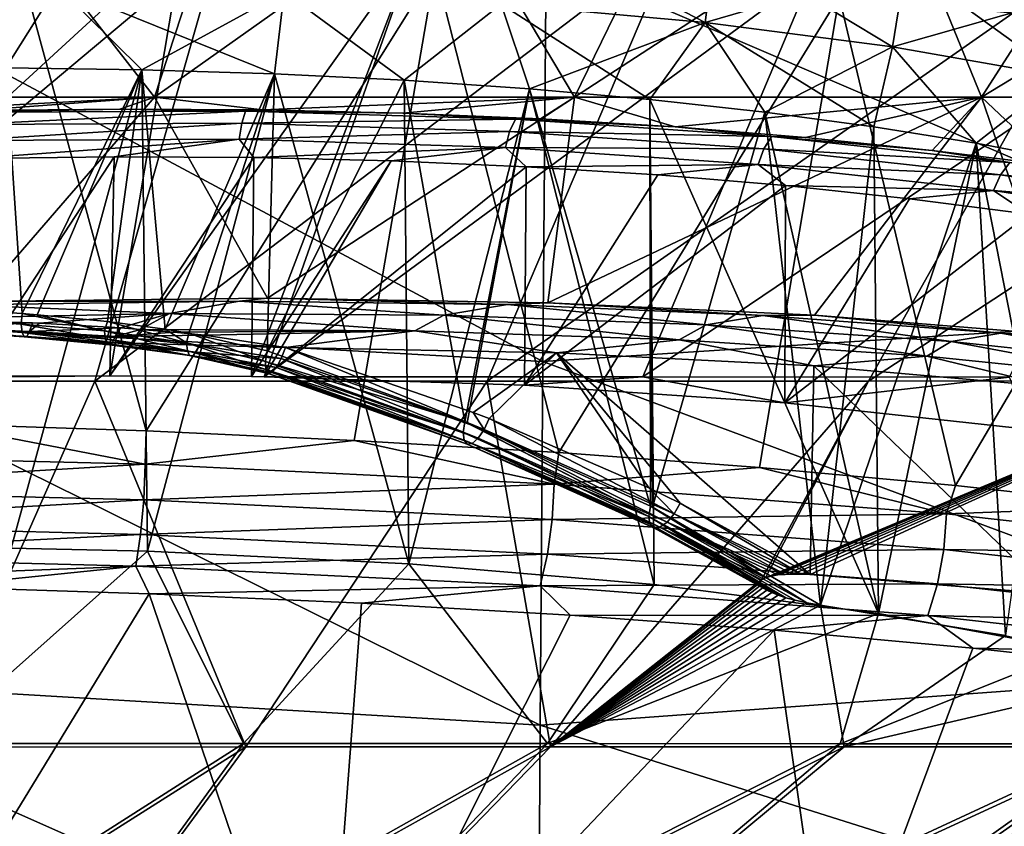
# Model space of a CAD drawing. Header units: metres. Extents: x -92 to 264, y -100 to 50.
# Tile 70 of 656: x 2.41 to 5.67, y -89.58 to -86.91. Entities that reach past the tile are written whole.
import ezdxf

# ---------------------------------------------------------------- set-up
doc = ezdxf.new("R2010")
doc.units = ezdxf.units.M
doc.layers.add('solid_21062050_01', color=7, linetype='CONTINUOUS')

msp = doc.modelspace()

# ---------------------------------------------------------------- linework, layer by layer
at = {"layer": 'solid_21062050_01'}
for points in [[(1.683349, -85.659615, 12.057491), (1.435423, -87.163826, 9.619439), (2.856117, -87.163826, 9.401796)], [(3.349424, -85.659615, -20.794718), (2.856117, -87.163826, -18.394257), (1.435423, -87.163826, -18.6119)], [(3.349424, -85.659615, -20.794718), (1.435423, -87.163826, -18.6119), (1.683349, -85.659615, -21.049952)], [(1.683349, -85.659615, 12.057491), (2.856117, -87.163826, 9.401796), (3.349424, -85.659615, 11.802258)], [(3.349424, -85.659615, 11.802258), (2.856117, -87.163826, 9.401796), (4.247503, -87.163826, 9.041542)], [(4.98113, -85.659615, -20.37224), (4.247503, -87.163826, -18.034002), (2.856117, -87.163826, -18.394257)], [(4.98113, -85.659615, -20.37224), (2.856117, -87.163826, -18.394257), (3.349424, -85.659615, -20.794718)], [(3.349424, -85.659615, 11.802258), (4.247503, -87.163826, 9.041542), (4.98113, -85.659615, 11.37978)], [(4.98113, -85.659615, 11.37978), (4.247503, -87.163826, 9.041542), (5.595304, -87.163826, 8.542371)], [(6.561723, -85.659615, -19.786852), (5.595304, -87.163826, -17.534832), (4.247503, -87.163826, -18.034002)], [(6.561723, -85.659615, -19.786852), (4.247503, -87.163826, -18.034002), (4.98113, -85.659615, -20.37224)], [(4.98113, -85.659615, 11.37978), (5.595304, -87.163826, 8.542371), (6.561723, -85.659615, 10.794393)], [(6.561723, -85.659615, 10.794393), (5.595304, -87.163826, 8.542371), (6.88569, -87.163826, 7.909407)], [(8.074984, -85.659615, -19.044563), (6.88569, -87.163826, -16.901867), (5.595304, -87.163826, -17.534832)], [(8.074984, -85.659615, -19.044563), (5.595304, -87.163826, -17.534832), (6.561723, -85.659615, -19.786852)], [(1.386309, -86.563332, 22.886444), (1.382153, -87.884285, 23.894014), (4.142826, -88.03833, 23.715656)], [(1.386309, -86.563332, 22.886444), (4.142826, -88.03833, 23.715656), (4.15344, -86.70343, 22.679571)], [(4.15344, -86.70343, 22.679571), (6.861149, -87.864471, 22.950294), (6.873507, -86.572372, 21.991777)], [(4.005075, -86.856438, -16.0833), (4.679909, -86.917305, -15.679769), (4.032208, -86.581367, -16.093639)], [(4.679909, -86.917305, -15.679769), (4.715579, -86.643089, -15.685885), (4.032208, -86.581367, -16.093639)], [(2.955172, -86.625916, -20.679708), (1.359813, -88.08963, -18.370914), (2.708287, -88.085899, -18.179104)], [(2.955172, -86.625916, -20.679708), (1.483471, -86.629402, -20.874903), (1.359813, -88.08963, -18.370914)], [(3.721648, -86.663559, -20.461166), (2.955172, -86.625916, -20.679708), (2.708287, -88.085899, -18.179104)], [(4.679909, -86.917305, 6.687309), (4.005075, -86.856438, 7.090839), (4.715579, -86.643089, 6.693425)], [(4.679909, -86.917305, 6.687309), (4.715579, -86.643089, 6.693425), (5.344489, -86.724205, 6.208444)], [(4.679909, -86.917305, -15.679769), (5.300831, -86.99733, -15.20008), (4.715579, -86.643089, -15.685885)], [(5.300831, -86.99733, -15.20008), (5.344489, -86.724205, -15.200905), (4.715579, -86.643089, -15.685885)], [(3.074889, -86.646324, 11.632873), (2.659297, -88.103966, 9.16082), (1.335807, -88.104065, 9.352854)], [(1.544279, -86.646439, 11.850401), (3.074889, -86.646324, 11.632873), (1.335807, -88.104065, 9.352854)], [(4.578282, -86.646141, 11.272465), (3.958266, -88.103798, 8.842731), (2.659297, -88.103966, 9.16082)], [(3.074889, -86.646324, 11.632873), (4.578282, -86.646141, 11.272465), (2.659297, -88.103966, 9.16082)], [(3.721648, -86.663559, -20.461166), (2.708287, -88.085899, -18.179104), (3.178014, -88.088493, -18.072565)], [(3.721648, -86.663559, -20.461166), (3.178014, -88.088493, -18.072565), (3.22018, -88.089119, -18.061394)], [(5.036944, -86.752258, -19.951067), (3.721648, -86.663559, -20.461166), (3.22018, -88.089119, -18.061394)], [(6.041152, -86.645882, 10.772368), (5.220738, -88.103569, 8.401521), (3.958266, -88.103798, 8.842731)], [(4.578282, -86.646141, 11.272465), (6.041152, -86.645882, 10.772368), (3.958266, -88.103798, 8.842731)], [(7.450551, -86.645546, 10.13701), (6.435072, -88.103279, 7.841257), (5.220738, -88.103569, 8.401521)], [(6.041152, -86.645882, 10.772368), (7.450551, -86.645546, 10.13701), (5.220738, -88.103569, 8.401521)], [(2.396857, -86.678207, -21.032164), (2.82937, -88.268234, -21.517408), (2.132752, -88.24485, -21.657328)], [(2.396857, -86.678207, -21.032164), (3.786161, -86.740067, -20.674391), (2.82937, -88.268234, -21.517408)], [(4.15344, -86.70343, 22.679571), (4.142826, -88.03833, 23.715656), (6.861149, -87.864471, 22.950294)], [(3.786161, -86.740067, -20.674391), (3.517927, -88.299957, -21.337175), (2.82937, -88.268234, -21.517408)], [(3.786161, -86.740067, -20.674391), (4.195819, -88.340347, -21.11722), (3.517927, -88.299957, -21.337175)], [(3.786161, -86.740067, -20.674391), (5.124476, -86.831139, -20.155619), (4.195819, -88.340347, -21.11722)], [(5.300831, -86.99733, 6.20762), (4.679909, -86.917305, 6.687309), (5.344489, -86.724205, 6.208444)], [(5.300831, -86.99733, 6.20762), (5.344489, -86.724205, 6.208444), (5.909688, -86.823555, 5.653253)], [(5.300831, -86.99733, -15.20008), (5.858744, -87.09536, -14.651182), (5.344489, -86.724205, -15.200905)], [(5.858744, -87.09536, -14.651182), (5.909688, -86.823555, -14.645713), (5.344489, -86.724205, -15.200905)], [(5.036944, -86.752258, -19.951067), (3.22018, -88.089119, -18.061394), (4.473784, -88.089973, -17.699354)], [(6.284152, -86.868042, -19.28896), (5.036944, -86.752258, -19.951067), (4.473784, -88.089973, -17.699354)], [(1.758783, -86.796074, -16.784351), (2.364373, -87.066544, -16.713982), (2.533855, -86.79538, -16.639597)], [(2.533855, -86.79538, 7.647137), (1.907563, -87.067162, 7.806166), (1.758783, -86.796074, 7.791891)], [(2.533855, -86.79538, 7.647137), (2.364374, -87.066544, 7.721521), (1.907563, -87.067162, 7.806166)], [(2.533855, -86.79538, -16.639597), (2.364373, -87.066544, -16.713982), (2.814056, -87.073212, -16.597775)], [(2.533855, -86.79538, 7.647137), (2.814057, -87.073212, 7.605314), (2.364374, -87.066544, 7.721521)], [(2.533855, -86.79538, -16.639597), (2.814056, -87.073212, -16.597775), (3.254394, -87.087151, -16.45059)], [(2.533855, -86.79538, -16.639597), (3.254394, -87.087151, -16.45059), (3.286199, -86.815598, -16.404793)], [(3.286199, -86.815598, 7.412333), (2.814057, -87.073212, 7.605314), (2.533855, -86.79538, 7.647137)], [(3.286199, -86.815598, 7.412333), (3.254395, -87.087151, 7.458129), (2.814057, -87.073212, 7.605314)], [(3.286199, -86.815598, -16.404793), (3.254394, -87.087151, -16.45059), (3.683133, -87.108269, -16.273178)], [(3.286199, -86.815598, 7.412333), (3.683134, -87.108269, 7.280717), (3.254395, -87.087151, 7.458129)], [(3.286199, -86.815598, -16.404793), (3.683133, -87.108269, -16.273178), (4.005075, -86.856438, -16.0833)], [(4.005075, -86.856438, 7.090839), (3.683134, -87.108269, 7.280717), (3.286199, -86.815598, 7.412333)], [(5.124476, -86.831139, -20.155619), (4.860595, -88.390022, -20.858397), (4.195819, -88.340347, -21.11722)], [(5.124476, -86.831139, -20.155619), (5.50983, -88.449402, -20.561663), (4.860595, -88.390022, -20.858397)], [(5.124476, -86.831139, -20.155619), (6.393552, -86.950073, -19.482294), (5.50983, -88.449402, -20.561663)], [(6.099046, -86.895721, -19.644337), (6.393552, -86.950073, -19.482294), (5.124476, -86.831139, -20.155619)], [(5.858744, -87.09536, 5.658722), (5.300831, -86.99733, 6.20762), (5.909688, -86.823555, 5.653253)], [(4.005075, -86.856438, -16.0833), (3.683133, -87.108269, -16.273178), (4.098061, -87.136452, -16.06646)], [(4.005075, -86.856438, 7.090839), (4.098062, -87.136452, 7.073999), (3.683134, -87.108269, 7.280717)], [(4.005075, -86.856438, -16.0833), (4.098061, -87.136452, -16.06646), (4.496991, -87.171577, -15.831548)], [(4.005075, -86.856438, -16.0833), (4.496991, -87.171577, -15.831548), (4.679909, -86.917305, -15.679769)], [(4.679909, -86.917305, 6.687309), (4.098062, -87.136452, 7.073999), (4.005075, -86.856438, 7.090839)], [(6.284152, -86.868042, -19.28896), (4.473784, -88.089973, -17.699354), (5.688356, -88.090225, -17.222837)], [(4.679909, -86.917305, 6.687309), (4.496992, -87.171577, 6.839087), (4.098062, -87.136452, 7.073999)], [(4.679909, -86.917305, -15.679769), (4.496991, -87.171577, -15.831548), (4.877918, -87.21344, -15.569647)], [(4.679909, -86.917305, 6.687309), (4.877919, -87.21344, 6.577185), (4.496992, -87.171577, 6.839087)], [(4.679909, -86.917305, -15.679769), (4.877918, -87.21344, -15.569647), (5.238933, -87.261826, -15.282091)], [(4.679909, -86.917305, -15.679769), (5.238933, -87.261826, -15.282091), (5.300831, -86.99733, -15.20008)], [(5.300831, -86.99733, 6.20762), (4.877919, -87.21344, 6.577185), (4.679909, -86.917305, 6.687309)], [(6.393552, -86.950073, -19.482294), (6.141146, -88.518929, -20.228146), (5.50983, -88.449402, -20.561663)], [(5.300831, -86.99733, 6.20762), (5.238934, -87.261826, 6.28963), (4.877919, -87.21344, 6.577185)], [(5.300831, -86.99733, -15.20008), (5.238933, -87.261826, -15.282091), (5.578231, -87.316498, -14.970341)], [(5.300831, -86.99733, 6.20762), (5.578232, -87.316498, 5.97788), (5.238934, -87.261826, 6.28963)], [(5.300831, -86.99733, -15.20008), (5.578231, -87.316498, -14.970341), (5.858744, -87.09536, -14.651182)], [(5.858744, -87.09536, 5.658722), (5.578232, -87.316498, 5.97788), (5.300831, -86.99733, 6.20762)], [(2.418577, -87.880142, 7.891237), (2.146753, -87.863007, 7.943986), (2.364374, -87.066544, 7.721521)], [(2.814056, -87.073212, -16.597775), (2.364373, -87.066544, -16.713982), (2.381531, -88.656433, -17.06579)], [(2.418577, -87.880142, 7.891237), (2.364374, -87.066544, 7.721521), (2.814057, -87.073212, 7.605314)], [(2.814056, -87.073212, -16.597775), (2.381531, -88.656433, -17.06579), (2.833108, -88.666557, -16.949549)], [(2.467762, -87.884071, 7.880546), (2.418577, -87.880142, 7.891237), (2.814057, -87.073212, 7.605314)], [(2.700955, -87.906807, 7.825128), (2.467762, -87.884071, 7.880546), (2.814057, -87.073212, 7.605314)], [(2.892131, -87.931976, 7.774053), (2.700955, -87.906807, 7.825128), (2.814057, -87.073212, 7.605314)], [(3.254394, -87.087151, -16.45059), (2.814056, -87.073212, -16.597775), (2.833108, -88.666557, -16.949549)], [(2.892131, -87.931976, 7.774053), (2.814057, -87.073212, 7.605314), (3.254395, -87.087151, 7.458129)], [(3.254394, -87.087151, -16.45059), (2.833108, -88.666557, -16.949549), (3.699088, -88.708015, -16.627075)], [(2.969784, -87.94445, 7.751943), (2.892131, -87.931976, 7.774053), (3.254395, -87.087151, 7.458129)], [(3.22939, -88.003883, 7.673959), (2.969784, -87.94445, 7.751943), (3.254395, -87.087151, 7.458129)], [(3.22939, -88.003883, 7.673959), (3.254395, -87.087151, 7.458129), (3.683134, -87.108269, 7.280717)], [(3.683133, -87.108269, -16.273178), (3.254394, -87.087151, -16.45059), (3.699088, -88.708015, -16.627075)], [(5.858744, -87.09536, -14.651182), (5.578231, -87.316498, -14.970341), (5.894078, -87.377174, -14.636003)], [(5.858744, -87.09536, 5.658722), (5.894079, -87.377174, 5.643542), (5.578232, -87.316498, 5.97788)], [(3.884525, -88.238808, 7.437831), (3.22939, -88.003883, 7.673959), (3.683134, -87.108269, 7.280717)], [(4.098061, -87.136452, -16.06646), (3.683133, -87.108269, -16.273178), (3.699088, -88.708015, -16.627075)], [(3.884525, -88.238808, 7.437831), (3.683134, -87.108269, 7.280717), (4.098062, -87.136452, 7.073999)], [(2.856117, -87.163826, 9.401796), (1.435423, -87.163826, 9.619439), (2.269907, -87.84066, 8.180161)], [(1.781086, -87.222122, -18.464811), (1.435423, -87.163826, -18.6119), (2.856117, -87.163826, -18.394257)], [(2.26307, -87.208664, -18.419945), (1.781086, -87.222122, -18.464811), (2.856117, -87.163826, -18.394257)], [(2.741384, -87.203247, -18.343853), (2.26307, -87.208664, -18.419945), (2.856117, -87.163826, -18.394257)], [(2.856117, -87.163826, 9.401796), (2.269907, -87.84066, 8.180161), (3.230526, -87.829628, 7.993465)], [(3.214085, -87.205956, -18.236717), (2.741384, -87.203247, -18.343853), (2.856117, -87.163826, -18.394257)], [(4.247503, -87.163826, 9.041542), (2.856117, -87.163826, 9.401796), (3.230526, -87.829628, 7.993465)], [(3.214085, -87.205956, -18.236717), (2.856117, -87.163826, -18.394257), (4.247503, -87.163826, -18.034002)], [(3.679317, -87.216805, -18.098875), (3.214085, -87.205956, -18.236717), (4.247503, -87.163826, -18.034002)], [(4.247503, -87.163826, 9.041542), (3.230526, -87.829628, 7.993465), (4.159173, -87.844757, 7.682734)], [(4.135249, -87.235741, -17.930771), (3.679317, -87.216805, -18.098875), (4.247503, -87.163826, -18.034002)], [(4.098061, -87.136452, -16.06646), (3.699088, -88.708015, -16.627075), (4.511063, -88.77726, -16.187698)], [(3.891667, -88.241684, 7.434836), (3.884525, -88.238808, 7.437831), (4.098062, -87.136452, 7.073999)], [(4.498935, -88.517693, 7.144154), (3.891667, -88.241684, 7.434836), (4.098062, -87.136452, 7.073999)], [(4.496991, -87.171577, -15.831548), (4.098061, -87.136452, -16.06646), (4.511063, -88.77726, -16.187698)], [(4.498935, -88.517693, 7.144154), (4.098062, -87.136452, 7.073999), (4.496992, -87.171577, 6.839087)], [(4.580304, -87.26268, -17.73292), (4.135249, -87.235741, -17.930771), (4.247503, -87.163826, -18.034002)], [(5.595304, -87.163826, 8.542371), (4.159173, -87.844757, 7.682734), (5.04221, -87.885811, 7.251992)], [(5.595304, -87.163826, 8.542371), (4.247503, -87.163826, 9.041542), (4.159173, -87.844757, 7.682734)], [(4.580304, -87.26268, -17.73292), (4.247503, -87.163826, -18.034002), (5.595304, -87.163826, -17.534832)], [(5.013004, -87.297569, -17.505701), (4.580304, -87.26268, -17.73292), (5.595304, -87.163826, -17.534832)], [(5.431644, -87.340286, -17.249693), (5.013004, -87.297569, -17.505701), (5.595304, -87.163826, -17.534832)], [(5.595304, -87.163826, 8.542371), (5.04221, -87.885811, 7.251992), (5.86594, -87.952156, 6.706588)], [(5.834689, -87.390671, -16.965527), (5.431644, -87.340286, -17.249693), (5.595304, -87.163826, -17.534832)], [(6.88569, -87.163826, 7.909407), (5.595304, -87.163826, 8.542371), (5.86594, -87.952156, 6.706588)], [(5.834689, -87.390671, -16.965527), (5.595304, -87.163826, -17.534832), (6.88569, -87.163826, -16.901867)], [(4.496991, -87.171577, -15.831548), (4.511063, -88.77726, -16.187698), (5.253847, -88.873146, -15.638878)], [(4.877918, -87.21344, -15.569647), (4.496991, -87.171577, -15.831548), (5.253847, -88.873146, -15.638878)], [(4.505829, -88.521225, 7.140423), (4.496992, -87.171577, 6.839087), (4.877919, -87.21344, 6.577185)], [(4.505829, -88.521225, 7.140423), (4.498935, -88.517693, 7.144154), (4.496992, -87.171577, 6.839087)], [(2.229789, -87.25428, -18.367764), (2.234719, -87.214104, -18.414906), (3.158046, -87.210091, -18.24243)], [(3.145944, -87.250267, -18.196606), (2.229789, -87.25428, -18.367764), (3.158046, -87.210091, -18.24243)], [(2.234719, -87.214104, -18.414906), (2.26307, -87.208664, -18.419945), (2.741384, -87.203247, -18.343853)], [(3.158046, -87.210091, -18.24243), (2.234719, -87.214104, -18.414906), (2.741384, -87.203247, -18.343853)], [(3.158046, -87.210091, -18.24243), (2.741384, -87.203247, -18.343853), (3.214085, -87.205956, -18.236717)], [(3.145944, -87.250267, -18.196606), (3.158046, -87.210091, -18.24243), (4.051578, -87.237114, -17.954222)], [(3.158046, -87.210091, -18.24243), (3.214085, -87.205956, -18.236717), (3.679317, -87.216805, -18.098875)], [(4.051578, -87.237114, -17.954222), (3.158046, -87.210091, -18.24243), (3.679317, -87.216805, -18.098875)], [(4.051578, -87.237114, -17.954222), (3.679317, -87.216805, -18.098875), (4.135249, -87.235741, -17.930771)], [(4.505829, -88.521225, 7.140423), (4.877919, -87.21344, 6.577185), (5.061967, -88.844841, 6.804101)], [(5.238933, -87.261826, -15.282091), (4.877918, -87.21344, -15.569647), (5.253847, -88.873146, -15.638878)], [(4.877919, -87.21344, 6.577185), (5.238934, -87.261826, 6.28963), (5.061967, -88.844841, 6.804101)], [(2.226888, -87.307053, -18.335102), (2.229789, -87.25428, -18.367764), (3.145944, -87.250267, -18.196606)], [(3.137283, -87.303047, -18.164991), (2.226888, -87.307053, -18.335102), (3.145944, -87.250267, -18.196606)], [(3.137283, -87.303047, -18.164991), (3.145944, -87.250267, -18.196606), (4.032616, -87.277313, -17.910807)], [(4.032616, -87.277313, -17.910807), (3.145944, -87.250267, -18.196606), (4.051578, -87.237114, -17.954222)], [(4.032616, -87.277313, -17.910807), (4.051578, -87.237114, -17.954222), (4.900157, -87.294357, -17.555931)], [(4.051578, -87.237114, -17.954222), (4.135249, -87.235741, -17.930771), (4.580304, -87.26268, -17.73292)], [(4.900157, -87.294357, -17.555931), (4.051578, -87.237114, -17.954222), (4.580304, -87.26268, -17.73292)], [(4.900157, -87.294357, -17.555931), (4.580304, -87.26268, -17.73292), (5.013004, -87.297569, -17.505701)], [(5.238934, -87.261826, 6.28963), (5.578232, -87.316498, 5.97788), (5.061967, -88.844841, 6.804101)], [(5.578231, -87.316498, -14.970341), (5.238933, -87.261826, -15.282091), (5.253847, -88.873146, -15.638878)], [(4.018485, -87.330086, -17.881216), (3.137283, -87.303047, -18.164991), (4.032616, -87.277313, -17.910807)], [(4.018485, -87.330086, -17.881216), (4.032616, -87.277313, -17.910807), (4.874855, -87.334602, -17.515919)], [(4.874855, -87.334602, -17.515919), (4.032616, -87.277313, -17.910807), (4.900157, -87.294357, -17.555931)], [(4.874855, -87.334602, -17.515919), (4.900157, -87.294357, -17.555931), (5.689756, -87.380203, -17.055521)], [(4.900157, -87.294357, -17.555931), (5.013004, -87.297569, -17.505701), (5.431644, -87.340286, -17.249693)], [(5.689756, -87.380203, -17.055521), (4.900157, -87.294357, -17.555931), (5.431644, -87.340286, -17.249693)], [(3.137283, -87.303047, -18.164991), (2.254019, -87.366592, -18.316652), (2.226888, -87.307053, -18.335102)], [(3.137283, -87.303047, -18.164991), (2.722588, -87.361122, -18.242071), (2.254019, -87.366592, -18.316652)], [(3.137283, -87.303047, -18.164991), (3.185357, -87.363892, -18.137173), (2.722588, -87.361122, -18.242071)], [(4.018485, -87.330086, -17.881216), (3.185357, -87.363892, -18.137173), (3.137283, -87.303047, -18.164991)], [(5.578232, -87.316498, 5.97788), (5.674438, -88.945602, 6.253696), (5.061967, -88.844841, 6.804101)], [(5.578231, -87.316498, -14.970341), (5.253847, -88.873146, -15.638878), (5.907837, -88.993172, -14.995071)], [(5.894078, -87.377174, -14.636003), (5.578231, -87.316498, -14.970341), (5.907837, -88.993172, -14.995071)], [(5.578232, -87.316498, 5.97788), (5.894079, -87.377174, 5.643542), (5.674438, -88.945602, 6.253696)], [(2.722588, -87.361122, -18.242071), (2.708287, -88.085899, -18.179104), (2.24472, -88.090942, -18.252928)], [(2.254019, -87.366592, -18.316652), (2.722588, -87.361122, -18.242071), (2.24472, -88.090942, -18.252928)], [(2.722588, -87.361122, -18.242071), (3.185357, -87.363892, -18.137173), (2.708287, -88.085899, -18.179104)], [(4.018485, -87.330086, -17.881216), (3.640754, -87.374878, -18.002274), (3.185357, -87.363892, -18.137173)], [(4.018485, -87.330086, -17.881216), (4.087136, -87.394066, -17.83777), (3.640754, -87.374878, -18.002274)], [(4.855754, -87.38736, -17.489233), (4.087136, -87.394066, -17.83777), (4.018485, -87.330086, -17.881216)], [(4.855754, -87.38736, -17.489233), (4.018485, -87.330086, -17.881216), (4.874855, -87.334602, -17.515919)], [(4.855754, -87.38736, -17.489233), (4.874855, -87.334602, -17.515919), (5.658808, -87.420517, -17.019775)], [(5.658808, -87.420517, -17.019775), (4.874855, -87.334602, -17.515919), (5.689756, -87.380203, -17.055521)], [(5.689756, -87.380203, -17.055521), (5.431644, -87.340286, -17.249693), (5.834689, -87.390671, -16.965527)], [(3.185357, -87.363892, -18.137173), (3.178014, -88.088493, -18.072565), (2.708287, -88.085899, -18.179104)], [(3.185357, -87.363892, -18.137173), (3.640754, -87.374878, -18.002274), (3.178014, -88.088493, -18.072565)], [(3.640754, -87.374878, -18.002274), (3.22018, -88.089119, -18.061394), (3.178014, -88.088493, -18.072565)], [(3.640754, -87.374878, -18.002274), (4.087136, -87.394066, -17.83777), (3.22018, -88.089119, -18.061394)], [(4.087136, -87.394066, -17.83777), (4.081446, -88.116692, -17.772038), (3.22018, -88.089119, -18.061394)], [(4.087136, -87.394066, -17.83777), (4.522988, -87.421371, -17.644072), (4.081446, -88.116692, -17.772038)], [(4.855754, -87.38736, -17.489233), (4.522988, -87.421371, -17.644072), (4.087136, -87.394066, -17.83777)], [(4.855754, -87.38736, -17.489233), (4.946808, -87.456703, -17.421618), (4.522988, -87.421371, -17.644072)], [(5.635406, -87.473259, -16.996725), (4.946808, -87.456703, -17.421618), (4.855754, -87.38736, -17.489233)], [(5.635406, -87.473259, -16.996725), (4.855754, -87.38736, -17.489233), (5.658808, -87.420517, -17.019775)], [(5.658808, -87.420517, -17.019775), (5.689756, -87.380203, -17.055521), (6.408385, -87.492302, -16.462936)], [(4.522988, -87.421371, -17.644072), (4.946808, -87.456703, -17.421618), (4.081446, -88.116692, -17.772038)], [(5.635406, -87.473259, -16.996725), (5.658808, -87.420517, -17.019775), (6.372614, -87.532715, -16.43215)], [(6.372614, -87.532715, -16.43215), (5.658808, -87.420517, -17.019775), (6.408385, -87.492302, -16.462936)], [(4.946808, -87.456703, -17.421618), (4.943937, -88.175331, -17.353682), (4.081446, -88.116692, -17.772038)], [(4.946808, -87.456703, -17.421618), (5.356965, -87.499992, -17.170956), (4.943937, -88.175331, -17.353682)], [(5.635406, -87.473259, -16.996725), (5.356965, -87.499992, -17.170956), (4.946808, -87.456703, -17.421618)], [(5.635406, -87.473259, -16.996725), (5.751923, -87.551079, -16.892643), (5.356965, -87.499992, -17.170956)], [(6.3457, -87.585449, -16.413296), (5.751923, -87.551079, -16.892643), (5.635406, -87.473259, -16.996725)], [(6.3457, -87.585449, -16.413296), (5.635406, -87.473259, -16.996725), (6.372614, -87.532715, -16.43215)], [(5.356965, -87.499992, -17.170956), (5.751923, -87.551079, -16.892643), (4.943937, -88.175331, -17.353682)], [(5.751923, -87.551079, -16.892643), (5.756433, -88.264328, -16.818108), (4.943937, -88.175331, -17.353682)], [(3.137786, -87.838615, 8.000143), (2.269907, -87.84066, 8.180161), (2.221472, -87.851051, 8.169146)], [(2.906115, -87.879593, 8.005692), (3.137786, -87.838615, 8.000143), (2.221472, -87.851051, 8.169146)], [(3.137786, -87.838615, 8.000143), (3.230526, -87.829628, 7.993465), (2.269907, -87.84066, 8.180161)], [(2.906115, -87.879593, 8.005692), (3.81512, -87.88591, 7.745526), (3.137786, -87.838615, 8.000143)], [(4.025775, -87.85041, 7.717503), (3.230526, -87.829628, 7.993465), (3.137786, -87.838615, 8.000143)], [(3.81512, -87.88591, 7.745526), (4.025775, -87.85041, 7.717503), (3.137786, -87.838615, 8.000143)], [(4.025775, -87.85041, 7.717503), (4.159173, -87.844757, 7.682734), (3.230526, -87.829628, 7.993465)], [(3.81512, -87.88591, 7.745526), (4.682998, -87.917374, 7.371443), (4.025775, -87.85041, 7.717503)], [(4.870836, -87.886101, 7.326168), (4.159173, -87.844757, 7.682734), (4.025775, -87.85041, 7.717503)], [(4.682998, -87.917374, 7.371443), (4.870836, -87.886101, 7.326168), (4.025775, -87.85041, 7.717503)], [(4.870836, -87.886101, 7.326168), (5.04221, -87.885811, 7.251992), (4.159173, -87.844757, 7.682734)], [(1.974244, -87.898468, 8.147114), (2.906115, -87.879593, 8.005692), (2.221472, -87.851051, 8.169146)], [(2.47561, -87.912239, 8.066314), (2.906115, -87.879593, 8.005692), (1.974244, -87.898468, 8.147114)], [(2.414589, -87.915497, 7.908082), (2.135237, -87.896568, 7.960811), (2.146753, -87.863007, 7.943986)], [(2.414589, -87.915497, 7.908082), (2.146753, -87.863007, 7.943986), (2.418577, -87.880142, 7.891237)], [(2.690424, -87.937538, 7.841339), (2.414589, -87.915497, 7.908082), (2.418577, -87.880142, 7.891237)], [(2.690424, -87.937538, 7.841339), (2.418577, -87.880142, 7.891237), (2.467762, -87.884071, 7.880546)], [(2.47561, -87.912239, 8.066314), (2.743407, -87.927536, 8.008666), (2.906115, -87.879593, 8.005692)], [(2.743407, -87.927536, 8.008666), (2.810403, -87.932495, 7.992684), (2.906115, -87.879593, 8.005692)], [(2.906115, -87.879593, 8.005692), (2.810403, -87.932495, 7.992684), (3.71878, -87.937027, 7.744565)], [(2.906115, -87.879593, 8.005692), (3.71878, -87.937027, 7.744565), (3.81512, -87.88591, 7.745526)], [(4.142826, -88.03833, 23.715656), (6.852089, -89.043877, 24.037441), (6.861149, -87.864471, 22.950294)], [(1.382153, -87.884285, 23.894014), (1.378496, -89.07869, 25.048456), (4.133997, -89.24247, 24.898312)], [(1.382153, -87.884285, 23.894014), (4.133997, -89.24247, 24.898312), (4.142826, -88.03833, 23.715656)], [(2.451831, -87.911186, 8.070944), (1.974244, -87.898468, 8.147114), (2.174012, -87.90197, 8.119161)], [(2.451831, -87.911186, 8.070944), (2.47561, -87.912239, 8.066314), (1.974244, -87.898468, 8.147114)], [(2.418538, -87.942619, 7.936232), (2.138474, -87.923332, 7.987175), (2.135237, -87.896568, 7.960811)], [(2.414589, -87.915497, 7.908082), (2.418538, -87.942619, 7.936232), (2.135237, -87.896568, 7.960811)], [(2.15662, -87.926743, 8.093348), (2.451831, -87.911186, 8.070944), (2.174012, -87.90197, 8.119161)], [(2.442064, -87.939682, 8.045494), (2.451831, -87.911186, 8.070944), (2.15662, -87.926743, 8.093348)], [(2.69356, -87.963547, 7.865221), (2.418538, -87.942619, 7.936232), (2.414589, -87.915497, 7.908082)], [(2.690424, -87.937538, 7.841339), (2.69356, -87.963547, 7.865221), (2.414589, -87.915497, 7.908082)], [(2.442064, -87.939682, 8.045494), (2.47561, -87.912239, 8.066314), (2.451831, -87.911186, 8.070944)], [(2.442064, -87.939682, 8.045494), (2.743407, -87.927536, 8.008666), (2.47561, -87.912239, 8.066314)], [(2.690424, -87.937538, 7.841339), (2.467762, -87.884071, 7.880546), (2.700955, -87.906807, 7.825128)], [(2.96226, -87.976707, 7.768836), (2.690424, -87.937538, 7.841339), (2.700955, -87.906807, 7.825128)], [(2.96226, -87.976707, 7.768836), (2.700955, -87.906807, 7.825128), (2.892131, -87.931976, 7.774053)], [(3.81512, -87.88591, 7.745526), (3.71878, -87.937027, 7.744565), (4.594251, -87.966553, 7.379492)], [(3.81512, -87.88591, 7.745526), (4.594251, -87.966553, 7.379492), (4.682998, -87.917374, 7.371443)], [(4.682998, -87.917374, 7.371443), (5.495237, -87.973114, 6.890446), (4.870836, -87.886101, 7.326168)], [(5.659487, -87.944763, 6.833227), (5.04221, -87.885811, 7.251992), (4.870836, -87.886101, 7.326168)], [(5.495237, -87.973114, 6.890446), (5.659487, -87.944763, 6.833227), (4.870836, -87.886101, 7.326168)], [(5.659487, -87.944763, 6.833227), (5.86594, -87.952156, 6.706588), (5.04221, -87.885811, 7.251992)], [(2.425157, -87.956757, 7.972289), (2.143633, -87.938385, 8.021364), (2.138474, -87.923332, 7.987175)], [(2.418538, -87.942619, 7.936232), (2.425157, -87.956757, 7.972289), (2.138474, -87.923332, 7.987175)], [(2.433424, -87.955727, 8.010685), (2.149983, -87.939575, 8.058517), (2.143633, -87.938385, 8.021364)], [(2.425157, -87.956757, 7.972289), (2.433424, -87.955727, 8.010685), (2.143633, -87.938385, 8.021364)], [(2.442064, -87.939682, 8.045494), (2.15662, -87.926743, 8.093348), (2.149983, -87.939575, 8.058517)], [(2.433424, -87.955727, 8.010685), (2.442064, -87.939682, 8.045494), (2.149983, -87.939575, 8.058517)], [(2.699608, -87.979622, 7.89623), (2.425157, -87.956757, 7.972289), (2.418538, -87.942619, 7.936232)], [(2.69356, -87.963547, 7.865221), (2.699608, -87.979622, 7.89623), (2.418538, -87.942619, 7.936232)], [(2.717127, -87.975403, 7.963637), (2.442064, -87.939682, 8.045494), (2.433424, -87.955727, 8.010685)], [(2.726397, -87.955635, 7.991565), (2.743407, -87.927536, 8.008666), (2.442064, -87.939682, 8.045494)], [(2.717127, -87.975403, 7.963637), (2.726397, -87.955635, 7.991565), (2.442064, -87.939682, 8.045494)], [(2.965359, -88.003296, 7.795081), (2.69356, -87.963547, 7.865221), (2.690424, -87.937538, 7.841339)], [(2.96226, -87.976707, 7.768836), (2.965359, -88.003296, 7.795081), (2.690424, -87.937538, 7.841339)], [(2.726397, -87.955635, 7.991565), (2.810403, -87.932495, 7.992684), (2.743407, -87.927536, 8.008666)], [(2.726397, -87.955635, 7.991565), (2.921451, -87.942017, 7.96483), (2.810403, -87.932495, 7.992684)], [(2.726397, -87.955635, 7.991565), (3.02193, -87.952103, 7.938266), (2.921451, -87.942017, 7.96483)], [(3.71878, -87.937027, 7.744565), (2.810403, -87.932495, 7.992684), (2.921451, -87.942017, 7.96483)], [(2.96226, -87.976707, 7.768836), (2.892131, -87.931976, 7.774053), (2.969784, -87.94445, 7.751943)], [(3.71878, -87.937027, 7.744565), (2.921451, -87.942017, 7.96483), (3.02193, -87.952103, 7.938266)], [(2.96226, -87.976707, 7.768836), (2.969784, -87.94445, 7.751943), (3.224033, -88.039024, 7.692694)], [(3.224033, -88.039024, 7.692694), (2.969784, -87.94445, 7.751943), (3.22939, -88.003883, 7.673959)], [(3.71878, -87.937027, 7.744565), (3.02193, -87.952103, 7.938266), (3.29037, -87.992119, 7.861557)], [(3.71878, -87.937027, 7.744565), (3.29037, -87.992119, 7.861557), (4.187552, -88.009834, 7.549468)], [(4.594251, -87.966553, 7.379492), (3.71878, -87.937027, 7.744565), (4.187552, -88.009834, 7.549468)], [(4.682998, -87.917374, 7.371443), (4.594251, -87.966553, 7.379492), (5.414788, -88.020927, 6.90555)], [(4.682998, -87.917374, 7.371443), (5.414788, -88.020927, 6.90555), (5.495237, -87.973114, 6.890446)], [(5.495237, -87.973114, 6.890446), (6.23882, -88.051674, 6.31157), (5.659487, -87.944763, 6.833227)], [(6.379697, -88.024925, 6.247581), (5.86594, -87.952156, 6.706588), (5.659487, -87.944763, 6.833227)], [(6.23882, -88.051674, 6.31157), (6.379697, -88.024925, 6.247581), (5.659487, -87.944763, 6.833227)], [(2.707807, -87.983742, 7.93047), (2.433424, -87.955727, 8.010685), (2.425157, -87.956757, 7.972289)], [(2.699608, -87.979622, 7.89623), (2.707807, -87.983742, 7.93047), (2.425157, -87.956757, 7.972289)], [(2.707807, -87.983742, 7.93047), (2.717127, -87.975403, 7.963637), (2.433424, -87.955727, 8.010685)], [(2.972467, -88.018532, 7.828584), (2.699608, -87.979622, 7.89623), (2.69356, -87.963547, 7.865221)], [(2.965359, -88.003296, 7.795081), (2.972467, -88.018532, 7.828584), (2.69356, -87.963547, 7.865221)], [(2.982585, -88.020287, 7.864635), (2.707807, -87.983742, 7.93047), (2.699608, -87.979622, 7.89623)], [(2.972467, -88.018532, 7.828584), (2.982585, -88.020287, 7.864635), (2.699608, -87.979622, 7.89623)], [(2.994291, -88.008308, 7.898171), (2.717127, -87.975403, 7.963637), (2.707807, -87.983742, 7.93047)], [(3.005941, -87.984276, 7.924478), (2.726397, -87.955635, 7.991565), (2.717127, -87.975403, 7.963637)], [(2.994291, -88.008308, 7.898171), (3.005941, -87.984276, 7.924478), (2.717127, -87.975403, 7.963637)], [(3.005941, -87.984276, 7.924478), (3.02193, -87.952103, 7.938266), (2.726397, -87.955635, 7.991565)], [(2.96226, -87.976707, 7.768836), (3.224033, -88.039024, 7.692694), (3.225106, -88.065163, 7.723196)], [(2.96226, -87.976707, 7.768836), (3.225106, -88.065163, 7.723196), (2.965359, -88.003296, 7.795081)], [(3.005941, -87.984276, 7.924478), (3.29037, -87.992119, 7.861557), (3.02193, -87.952103, 7.938266)], [(4.594251, -87.966553, 7.379492), (4.187552, -88.009834, 7.549468), (5.040213, -88.053375, 7.122359)], [(5.414788, -88.020927, 6.90555), (4.594251, -87.966553, 7.379492), (5.040213, -88.053375, 7.122359)], [(5.495237, -87.973114, 6.890446), (5.414788, -88.020927, 6.90555), (6.167004, -88.098701, 6.331735)], [(5.495237, -87.973114, 6.890446), (6.167004, -88.098701, 6.331735), (6.23882, -88.051674, 6.31157)], [(2.982585, -88.020287, 7.864635), (2.994291, -88.008308, 7.898171), (2.707807, -87.983742, 7.93047)], [(2.965359, -88.003296, 7.795081), (3.225106, -88.065163, 7.723196), (3.232435, -88.078079, 7.760534)], [(2.965359, -88.003296, 7.795081), (3.232435, -88.078079, 7.760534), (2.972467, -88.018532, 7.828584)], [(2.982585, -88.020287, 7.864635), (3.260304, -88.058372, 7.831478), (2.994291, -88.008308, 7.898171)], [(2.994291, -88.008308, 7.898171), (3.276346, -88.028931, 7.853627), (3.005941, -87.984276, 7.924478)], [(2.994291, -88.008308, 7.898171), (3.260304, -88.058372, 7.831478), (3.276346, -88.028931, 7.853627)], [(3.005941, -87.984276, 7.924478), (3.276346, -88.028931, 7.853627), (3.29037, -87.992119, 7.861557)], [(3.224033, -88.039024, 7.692694), (3.22939, -88.003883, 7.673959), (3.884525, -88.238808, 7.437831)], [(3.947819, -88.263878, 7.612535), (3.29037, -87.992119, 7.861557), (3.276346, -88.028931, 7.853627)], [(4.187552, -88.009834, 7.549468), (3.29037, -87.992119, 7.861557), (3.912294, -88.207443, 7.63989)], [(3.947819, -88.263878, 7.612535), (3.912294, -88.207443, 7.63989), (3.29037, -87.992119, 7.861557)], [(4.187552, -88.009834, 7.549468), (3.912294, -88.207443, 7.63989), (3.964804, -88.227837, 7.618131)], [(4.187552, -88.009834, 7.549468), (3.964804, -88.227837, 7.618131), (4.494174, -88.457329, 7.37013)], [(4.187552, -88.009834, 7.549468), (4.597421, -88.507828, 7.315368), (5.028412, -88.743767, 7.062055)], [(5.040213, -88.053375, 7.122359), (4.187552, -88.009834, 7.549468), (5.028412, -88.743767, 7.062055)], [(4.187552, -88.009834, 7.549468), (4.494174, -88.457329, 7.37013), (4.597421, -88.507828, 7.315368)], [(2.972467, -88.018532, 7.828584), (3.232435, -88.078079, 7.760534), (3.244835, -88.075684, 7.798682)], [(2.972467, -88.018532, 7.828584), (3.244835, -88.075684, 7.798682), (2.982585, -88.020287, 7.864635)], [(2.982585, -88.020287, 7.864635), (3.244835, -88.075684, 7.798682), (3.260304, -88.058372, 7.831478)], [(3.879081, -88.273338, 7.457689), (3.224033, -88.039024, 7.692694), (3.884525, -88.238808, 7.437831)], [(3.879081, -88.273338, 7.457689), (3.225106, -88.065163, 7.723196), (3.224033, -88.039024, 7.692694)], [(3.928009, -88.292747, 7.5927), (3.276346, -88.028931, 7.853627), (3.260304, -88.058372, 7.831478)], [(3.928009, -88.292747, 7.5927), (3.947819, -88.263878, 7.612535), (3.276346, -88.028931, 7.853627)], [(4.142826, -88.03833, 23.715656), (4.133997, -89.24247, 24.898312), (6.852089, -89.043877, 24.037441)], [(5.414788, -88.020927, 6.90555), (5.040213, -88.053375, 7.122359), (5.835166, -88.122047, 6.5854)], [(6.167004, -88.098701, 6.331735), (5.414788, -88.020927, 6.90555), (5.835166, -88.122047, 6.5854)], [(3.881742, -88.299118, 7.488476), (3.232435, -88.078079, 7.760534), (3.225106, -88.065163, 7.723196)], [(3.879081, -88.273338, 7.457689), (3.881742, -88.299118, 7.488476), (3.225106, -88.065163, 7.723196)], [(3.89206, -88.31192, 7.525206), (3.244835, -88.075684, 7.798682), (3.232435, -88.078079, 7.760534)], [(3.881742, -88.299118, 7.488476), (3.89206, -88.31192, 7.525206), (3.232435, -88.078079, 7.760534)], [(3.908362, -88.309677, 7.56193), (3.260304, -88.058372, 7.831478), (3.244835, -88.075684, 7.798682)], [(3.89206, -88.31192, 7.525206), (3.908362, -88.309677, 7.56193), (3.244835, -88.075684, 7.798682)], [(3.908362, -88.309677, 7.56193), (3.928009, -88.292747, 7.5927), (3.260304, -88.058372, 7.831478)], [(5.040213, -88.053375, 7.122359), (5.028412, -88.743767, 7.062055), (5.825083, -88.807365, 6.524319)], [(5.835166, -88.122047, 6.5854), (5.040213, -88.053375, 7.122359), (5.825083, -88.807365, 6.524319)], [(1.335807, -88.104065, 9.352854), (2.659297, -88.103966, 9.16082), (2.121946, -89.31459, 6.581644)], [(1.359813, -88.08963, -18.370914), (2.24472, -88.090942, -18.252928), (2.708287, -88.085899, -18.179104)], [(2.659297, -88.103966, 9.16082), (3.159225, -89.314461, 6.331907), (2.121946, -89.31459, 6.581644)], [(2.659297, -88.103966, 9.16082), (3.958266, -88.103798, 8.842731), (3.159225, -89.314461, 6.331907)], [(3.958266, -88.103798, 8.842731), (4.168309, -89.314285, 5.9854), (3.159225, -89.314461, 6.331907)], [(4.473784, -88.089973, -17.699354), (3.22018, -88.089119, -18.061394), (4.081446, -88.116692, -17.772038)], [(3.958266, -88.103798, 8.842731), (5.220738, -88.103569, 8.401521), (4.168309, -89.314285, 5.9854)], [(4.473784, -88.089973, -17.699354), (4.081446, -88.116692, -17.772038), (4.943937, -88.175331, -17.353682)], [(5.220738, -88.103569, 8.401521), (4.86731, -88.761353, 7.089222), (4.168309, -89.314285, 5.9854)], [(5.688356, -88.090225, -17.222837), (4.473784, -88.089973, -17.699354), (4.943937, -88.175331, -17.353682)], [(5.220738, -88.103569, 8.401521), (4.880287, -88.754128, 7.100886), (4.86731, -88.761353, 7.089222)], [(6.435072, -88.103279, 7.841257), (4.898879, -88.748795, 7.105658), (4.880287, -88.754128, 7.100886)], [(5.220738, -88.103569, 8.401521), (6.435072, -88.103279, 7.841257), (4.880287, -88.754128, 7.100886)], [(6.435072, -88.103279, 7.841257), (4.921231, -88.745193, 7.104721), (4.898879, -88.748795, 7.105658)], [(6.435072, -88.103279, 7.841257), (4.94523, -88.743111, 7.099453), (4.921231, -88.745193, 7.104721)], [(5.688356, -88.090225, -17.222837), (4.943937, -88.175331, -17.353682), (5.756433, -88.264328, -16.818108)], [(6.435072, -88.103279, 7.841257), (4.970495, -88.742226, 7.090743), (4.94523, -88.743111, 7.099453)], [(6.435072, -88.103279, 7.841257), (4.998116, -88.742409, 7.078405), (4.970495, -88.742226, 7.090743)], [(6.435072, -88.103279, 7.841257), (5.028412, -88.743767, 7.062055), (4.998116, -88.742409, 7.078405)], [(6.435072, -88.103279, 7.841257), (5.825083, -88.807365, 6.524319), (5.028412, -88.743767, 7.062055)], [(3.947819, -88.263878, 7.612535), (3.964804, -88.227837, 7.618131), (3.912294, -88.207443, 7.63989)], [(3.879081, -88.273338, 7.457689), (3.884525, -88.238808, 7.437831), (4.493275, -88.551483, 7.16546)], [(4.493275, -88.551483, 7.16546), (3.884525, -88.238808, 7.437831), (3.891667, -88.241684, 7.434836)], [(4.493275, -88.551483, 7.16546), (3.891667, -88.241684, 7.434836), (4.498935, -88.517693, 7.144154)], [(3.947819, -88.263878, 7.612535), (4.577462, -88.542786, 7.312765), (3.964804, -88.227837, 7.618131)], [(4.577462, -88.542786, 7.312765), (4.494174, -88.457329, 7.37013), (3.964804, -88.227837, 7.618131)], [(1.431758, -88.344055, -21.783304), (2.132752, -88.24485, -21.657328), (2.825087, -88.379051, -21.544888)], [(2.825087, -88.379051, -21.544888), (2.132752, -88.24485, -21.657328), (2.82937, -88.268234, -21.517408)], [(2.825087, -88.379051, -21.544888), (2.82937, -88.268234, -21.517408), (3.517927, -88.299957, -21.337175)], [(3.879081, -88.273338, 7.457689), (4.493275, -88.551483, 7.16546), (3.881742, -88.299118, 7.488476)], [(3.928009, -88.292747, 7.5927), (4.554048, -88.570892, 7.29581), (3.947819, -88.263878, 7.612535)], [(3.947819, -88.263878, 7.612535), (4.554048, -88.570892, 7.29581), (4.577462, -88.542786, 7.312765)], [(2.825087, -88.379051, -21.544888), (3.517927, -88.299957, -21.337175), (4.180423, -88.44429, -21.148256)], [(4.180423, -88.44429, -21.148256), (3.517927, -88.299957, -21.337175), (4.195819, -88.340347, -21.11722)], [(3.881742, -88.299118, 7.488476), (4.493275, -88.551483, 7.16546), (4.497357, -88.576752, 7.196616)], [(3.881742, -88.299118, 7.488476), (4.497357, -88.576752, 7.196616), (3.89206, -88.31192, 7.525206)], [(3.908362, -88.309677, 7.56193), (4.530431, -88.587311, 7.267557), (3.928009, -88.292747, 7.5927)], [(3.928009, -88.292747, 7.5927), (4.530431, -88.587311, 7.267557), (4.554048, -88.570892, 7.29581)], [(3.89206, -88.31192, 7.525206), (4.510451, -88.589378, 7.232597), (3.908362, -88.309677, 7.56193)], [(3.89206, -88.31192, 7.525206), (4.497357, -88.576752, 7.196616), (4.510451, -88.589378, 7.232597)], [(3.908362, -88.309677, 7.56193), (4.510451, -88.589378, 7.232597), (4.530431, -88.587311, 7.267557)], [(1.431758, -88.344055, -21.783304), (2.825087, -88.379051, -21.544888), (1.429827, -88.462013, -21.782755)], [(4.180423, -88.44429, -21.148256), (4.195819, -88.340347, -21.11722), (4.860595, -88.390022, -20.858397)], [(2.825087, -88.379051, -21.544888), (2.820657, -88.496948, -21.54538), (1.429827, -88.462013, -21.782755)], [(2.825087, -88.379051, -21.544888), (4.180423, -88.44429, -21.148256), (2.820657, -88.496948, -21.54538)], [(4.180423, -88.44429, -21.148256), (4.860595, -88.390022, -20.858397), (5.479756, -88.54306, -20.600519)], [(5.479756, -88.54306, -20.600519), (4.860595, -88.390022, -20.858397), (5.50983, -88.449402, -20.561663)], [(1.429827, -88.462013, -21.782755), (2.820657, -88.496948, -21.54538), (1.424873, -88.576515, -21.754749)], [(4.180423, -88.44429, -21.148256), (4.173575, -88.56205, -21.150494), (2.820657, -88.496948, -21.54538)], [(4.180423, -88.44429, -21.148256), (5.479756, -88.54306, -20.600519), (4.173575, -88.56205, -21.150494)], [(4.577462, -88.542786, 7.312765), (4.597421, -88.507828, 7.315368), (4.494174, -88.457329, 7.37013)], [(5.479756, -88.54306, -20.600519), (5.50983, -88.449402, -20.561663), (6.141146, -88.518929, -20.228146)], [(2.820657, -88.496948, -21.54538), (2.810134, -88.611435, -21.518925), (1.424873, -88.576515, -21.754749)], [(2.820657, -88.496948, -21.54538), (4.173575, -88.56205, -21.150494), (2.810134, -88.611435, -21.518925)], [(4.493275, -88.551483, 7.16546), (4.498935, -88.517693, 7.144154), (5.016533, -88.837257, 6.842774)], [(5.016533, -88.837257, 6.842774), (4.498935, -88.517693, 7.144154), (4.505829, -88.521225, 7.140423)], [(5.016533, -88.837257, 6.842774), (4.505829, -88.521225, 7.140423), (5.061967, -88.844841, 6.804101)], [(4.577462, -88.542786, 7.312765), (4.998116, -88.742409, 7.078405), (4.597421, -88.507828, 7.315368)], [(4.998116, -88.742409, 7.078405), (5.028412, -88.743767, 7.062055), (4.597421, -88.507828, 7.315368)], [(5.479756, -88.54306, -20.600519), (6.141146, -88.518929, -20.228146), (6.706351, -88.679779, -19.911009)], [(4.173575, -88.56205, -21.150494), (4.157661, -88.676483, -21.126621), (2.810134, -88.611435, -21.518925)], [(4.173575, -88.56205, -21.150494), (5.470599, -88.660591, -20.605185), (4.157661, -88.676483, -21.126621)], [(5.479756, -88.54306, -20.600519), (5.470599, -88.660591, -20.605185), (4.173575, -88.56205, -21.150494)], [(4.493275, -88.551483, 7.16546), (4.947362, -88.820496, 6.913653), (4.921577, -88.812004, 6.945236)], [(4.497357, -88.576752, 7.196616), (4.493275, -88.551483, 7.16546), (4.921577, -88.812004, 6.945236)], [(4.493275, -88.551483, 7.16546), (4.978685, -88.828972, 6.87952), (4.947362, -88.820496, 6.913653)], [(4.493275, -88.551483, 7.16546), (5.016533, -88.837257, 6.842774), (4.978685, -88.828972, 6.87952)], [(4.577462, -88.542786, 7.312765), (4.554048, -88.570892, 7.29581), (4.94523, -88.743111, 7.099453)], [(4.577462, -88.542786, 7.312765), (4.970495, -88.742226, 7.090743), (4.998116, -88.742409, 7.078405)], [(4.577462, -88.542786, 7.312765), (4.94523, -88.743111, 7.099453), (4.970495, -88.742226, 7.090743)], [(5.479756, -88.54306, -20.600519), (6.706351, -88.679779, -19.911009), (5.470599, -88.660591, -20.605185)], [(1.424873, -88.576515, -21.754749), (2.810134, -88.611435, -21.518925), (1.417174, -88.681175, -21.70085)], [(4.497357, -88.576752, 7.196616), (4.900667, -88.803589, 6.974411), (4.884054, -88.795166, 7.001652)], [(4.510451, -88.589378, 7.232597), (4.497357, -88.576752, 7.196616), (4.884054, -88.795166, 7.001652)], [(4.497357, -88.576752, 7.196616), (4.921577, -88.812004, 6.945236), (4.900667, -88.803589, 6.974411)], [(4.530431, -88.587311, 7.267557), (4.510451, -88.589378, 7.232597), (4.862131, -88.769783, 7.071404)], [(4.510451, -88.589378, 7.232597), (4.864219, -88.778389, 7.050063), (4.862131, -88.769783, 7.071404)], [(4.510451, -88.589378, 7.232597), (4.871809, -88.786774, 7.026879), (4.864219, -88.778389, 7.050063)], [(4.510451, -88.589378, 7.232597), (4.884054, -88.795166, 7.001652), (4.871809, -88.786774, 7.026879)], [(4.554048, -88.570892, 7.29581), (4.530431, -88.587311, 7.267557), (4.880287, -88.754128, 7.100886)], [(4.530431, -88.587311, 7.267557), (4.86731, -88.761353, 7.089222), (4.880287, -88.754128, 7.100886)], [(4.530431, -88.587311, 7.267557), (4.862131, -88.769783, 7.071404), (4.86731, -88.761353, 7.089222)], [(4.554048, -88.570892, 7.29581), (4.921231, -88.745193, 7.104721), (4.94523, -88.743111, 7.099453)], [(4.554048, -88.570892, 7.29581), (4.898879, -88.748795, 7.105658), (4.921231, -88.745193, 7.104721)], [(4.554048, -88.570892, 7.29581), (4.880287, -88.754128, 7.100886), (4.898879, -88.748795, 7.105658)], [(2.810134, -88.611435, -21.518925), (2.794105, -88.716148, -21.466993), (1.417174, -88.681175, -21.70085)], [(2.810134, -88.611435, -21.518925), (4.157661, -88.676483, -21.126621), (2.794105, -88.716148, -21.466993)], [(2.116283, -89.30304, -15.604383), (2.833108, -88.666557, -16.949549), (2.381531, -88.656433, -17.06579)], [(5.470599, -88.660591, -20.605185), (5.449542, -88.774879, -20.584892), (4.157661, -88.676483, -21.126621)], [(5.470599, -88.660591, -20.605185), (6.695004, -88.796951, -19.918762), (5.449542, -88.774879, -20.584892)], [(6.706351, -88.679779, -19.911009), (6.695004, -88.796951, -19.918762), (5.470599, -88.660591, -20.605185)], [(1.417174, -88.681175, -21.70085), (2.794105, -88.716148, -21.466993), (1.407178, -88.770088, -21.624229)], [(3.150921, -89.303169, -15.35598), (2.833108, -88.666557, -16.949549), (2.116283, -89.30304, -15.604383)], [(4.157661, -88.676483, -21.126621), (4.133567, -88.781227, -21.077969), (2.794105, -88.716148, -21.466993)], [(3.150921, -89.303169, -15.35598), (3.699088, -88.708015, -16.627075), (2.833108, -88.666557, -16.949549)], [(4.157661, -88.676483, -21.126621), (5.449542, -88.774879, -20.584892), (4.133567, -88.781227, -21.077969)], [(2.794105, -88.716148, -21.466993), (2.126768, -88.784843, -21.522303), (1.407178, -88.770088, -21.624229)], [(2.794105, -88.716148, -21.466993), (2.839034, -88.807632, -21.377352), (2.126768, -88.784843, -21.522303)], [(2.794105, -88.716148, -21.466993), (4.133567, -88.781227, -21.077969), (2.839034, -88.807632, -21.377352)], [(4.15759, -89.303352, -15.011308), (3.699088, -88.708015, -16.627075), (3.150921, -89.303169, -15.35598)], [(4.15759, -89.303352, -15.011308), (4.511063, -88.77726, -16.187698), (3.699088, -88.708015, -16.627075)], [(4.168309, -89.314285, 5.9854), (4.86731, -88.761353, 7.089222), (4.862131, -88.769783, 7.071404)], [(2.126768, -88.784843, -21.522303), (2.839034, -88.807632, -21.377352), (1.712847, -90.651115, -19.367569)], [(4.133567, -88.781227, -21.077969), (3.541852, -88.838737, -21.189913), (2.839034, -88.807632, -21.377352)], [(4.133567, -88.781227, -21.077969), (4.232616, -88.878624, -20.960724), (3.541852, -88.838737, -21.189913)], [(5.449542, -88.774879, -20.584892), (5.417756, -88.879578, -20.540773), (4.133567, -88.781227, -21.077969)], [(4.133567, -88.781227, -21.077969), (5.417756, -88.879578, -20.540773), (4.232616, -88.878624, -20.960724)], [(4.15759, -89.303352, -15.011308), (5.253847, -88.873146, -15.638878), (4.511063, -88.77726, -16.187698)], [(4.168309, -89.314285, 5.9854), (4.862131, -88.769783, 7.071404), (4.864219, -88.778389, 7.050063)], [(4.168309, -89.314285, 5.9854), (4.864219, -88.778389, 7.050063), (4.871809, -88.786774, 7.026879)], [(4.168309, -89.314285, 5.9854), (4.871809, -88.786774, 7.026879), (4.884054, -88.795166, 7.001652)], [(4.168309, -89.314285, 5.9854), (4.884054, -88.795166, 7.001652), (4.900667, -88.803589, 6.974411)], [(5.449542, -88.774879, -20.584892), (6.669097, -88.910965, -19.903002), (5.417756, -88.879578, -20.540773)], [(6.695004, -88.796951, -19.918762), (6.669097, -88.910965, -19.903002), (5.449542, -88.774879, -20.584892)], [(2.839034, -88.807632, -21.377352), (3.415787, -90.498283, -19.246696), (1.712847, -90.651115, -19.367569)], [(2.839034, -88.807632, -21.377352), (3.541852, -88.838737, -21.189913), (3.415787, -90.498283, -19.246696)], [(4.168309, -89.314285, 5.9854), (4.900667, -88.803589, 6.974411), (4.921577, -88.812004, 6.945236)], [(4.168309, -89.314285, 5.9854), (4.921577, -88.812004, 6.945236), (4.947362, -88.820496, 6.913653)], [(4.168309, -89.314285, 5.9854), (4.947362, -88.820496, 6.913653), (4.978685, -88.828972, 6.87952)], [(3.541852, -88.838737, -21.189913), (4.232616, -88.878624, -20.960724), (3.415787, -90.498283, -19.246696)], [(4.168309, -89.314285, 5.9854), (4.978685, -88.828972, 6.87952), (5.016533, -88.837257, 6.842774)], [(4.168309, -89.314285, 5.9854), (5.016533, -88.837257, 6.842774), (5.061967, -88.844841, 6.804101)], [(4.168309, -89.314285, 5.9854), (5.061967, -88.844841, 6.804101), (5.140192, -89.314049, 5.545217)], [(5.140192, -89.314049, 5.545217), (5.061967, -88.844841, 6.804101), (5.674438, -88.945602, 6.253696)], [(4.232616, -88.878624, -20.960724), (4.908568, -88.927879, -20.690733), (3.415787, -90.498283, -19.246696)], [(5.127353, -89.303574, -14.573426), (5.253847, -88.873146, -15.638878), (4.15759, -89.303352, -15.011308)], [(5.417756, -88.879578, -20.540773), (4.908568, -88.927879, -20.690733), (4.232616, -88.878624, -20.960724)], [(5.417756, -88.879578, -20.540773), (5.567242, -88.98716, -20.381025), (4.908568, -88.927879, -20.690733)], [(5.127353, -89.303574, -14.573426), (5.907837, -88.993172, -14.995071), (5.253847, -88.873146, -15.638878)], [(5.417756, -88.879578, -20.540773), (6.630075, -89.015472, -19.864603), (5.567242, -88.98716, -20.381025)], [(6.669097, -88.910965, -19.903002), (6.630075, -89.015472, -19.864603), (5.417756, -88.879578, -20.540773)], [(4.908568, -88.927879, -20.690733), (5.099003, -90.244568, -19.04604), (3.415787, -90.498283, -19.246696)], [(4.908568, -88.927879, -20.690733), (5.567242, -88.98716, -20.381025), (5.099003, -90.244568, -19.04604)], [(5.140192, -89.314049, 5.545217), (5.674438, -88.945602, 6.253696), (6.210978, -89.06485, 5.631769)], [(5.567242, -88.98716, -20.381025), (6.206024, -89.057045, -20.033121), (5.099003, -90.244568, -19.04604)], [(6.630075, -89.015472, -19.864603), (6.206024, -89.057045, -20.033121), (5.567242, -88.98716, -20.381025)], [(6.051603, -89.303848, -14.046222), (5.907837, -88.993172, -14.995071), (5.127353, -89.303574, -14.573426)], [(4.133997, -89.24247, 24.898312), (6.845763, -90.098633, 25.240015), (6.852089, -89.043877, 24.037441)], [(6.206024, -89.057045, -20.033121), (6.752735, -89.891495, -18.766804), (5.099003, -90.244568, -19.04604)], [(1.378496, -89.07869, 25.048456), (1.37533, -90.130371, 26.334002), (4.126769, -90.300255, 26.211136)], [(1.378496, -89.07869, 25.048456), (4.126769, -90.300255, 26.211136), (4.133997, -89.24247, 24.898312)], [(5.140192, -89.314049, 5.545217), (6.210978, -89.06485, 5.631769), (6.066199, -89.313774, 5.015285)], [(4.133997, -89.24247, 24.898312), (4.126769, -90.300255, 26.211136), (6.845763, -90.098633, 25.240015)], [(3.150921, -89.303169, -15.35598), (2.116283, -89.30304, -15.604383), (1.651988, -90.258301, -12.906207)], [(3.150921, -89.303169, -15.35598), (1.651988, -90.258301, -12.906207), (2.458488, -90.2584, -12.706381)], [(1.652143, -90.267044, 3.883526), (2.121946, -89.31459, 6.581644), (3.159225, -89.314461, 6.331907)], [(2.458716, -90.266937, 3.683662), (1.652143, -90.267044, 3.883526), (3.159225, -89.314461, 6.331907)], [(4.15759, -89.303352, -15.011308), (3.150921, -89.303169, -15.35598), (2.458488, -90.2584, -12.706381)], [(4.15759, -89.303352, -15.011308), (2.458488, -90.2584, -12.706381), (3.241803, -90.258545, -12.429268)], [(2.458716, -90.266937, 3.683662), (3.159225, -89.314461, 6.331907), (4.168309, -89.314285, 5.9854)], [(3.242097, -90.266792, 3.406497), (2.458716, -90.266937, 3.683662), (4.168309, -89.314285, 5.9854)], [(5.127353, -89.303574, -14.573426), (4.15759, -89.303352, -15.011308), (3.241803, -90.258545, -12.429268)], [(5.127353, -89.303574, -14.573426), (3.241803, -90.258545, -12.429268), (3.994545, -90.258728, -12.077481)], [(3.242097, -90.266792, 3.406497), (4.168309, -89.314285, 5.9854), (5.140192, -89.314049, 5.545217)], [(3.994895, -90.266609, 3.054645), (3.242097, -90.266792, 3.406497), (5.140192, -89.314049, 5.545217)], [(6.051603, -89.303848, -14.046222), (5.127353, -89.303574, -14.573426), (3.994545, -90.258728, -12.077481)], [(6.051603, -89.303848, -14.046222), (3.994545, -90.258728, -12.077481), (4.709614, -90.258949, -11.654339)], [(3.994895, -90.266609, 3.054645), (5.140192, -89.314049, 5.545217), (6.066199, -89.313774, 5.015285)], [(4.710011, -90.266388, 2.631426), (3.994895, -90.266609, 3.054645), (6.066199, -89.313774, 5.015285)], [(5.380268, -90.259209, -11.163831), (6.922817, -89.303696, -13.435339), (4.709614, -90.258949, -11.654339)], [(6.051603, -89.303848, -14.046222), (4.709614, -90.258949, -11.654339), (6.922817, -89.303696, -13.435339)], [(4.710011, -90.266388, 2.631426), (6.940778, -89.311806, 4.403409), (7.020665, -89.350067, 4.218314)], [(4.710011, -90.266388, 2.631426), (6.066199, -89.313774, 5.015285), (6.940778, -89.311806, 4.403409)], [(5.380268, -90.259209, -11.163831), (7.230124, -89.473274, -12.622216), (6.922817, -89.303696, -13.435339)], [(5.380699, -90.266136, 2.140831), (4.710011, -90.266388, 2.631426), (7.020665, -89.350067, 4.218314)], [(5.380699, -90.266136, 2.140831), (7.020665, -89.350067, 4.218314), (7.282176, -89.512054, 3.446657)], [(6.00018, -90.259499, -10.610583), (7.230124, -89.473274, -12.622216), (5.380268, -90.259209, -11.163831)], [(6.000632, -90.265846, 1.587488), (5.380699, -90.266136, 2.140831), (7.282176, -89.512054, 3.446657)]]:
    msp.add_3dface(points, dxfattribs=at)

doc.saveas('drawing.dxf')
